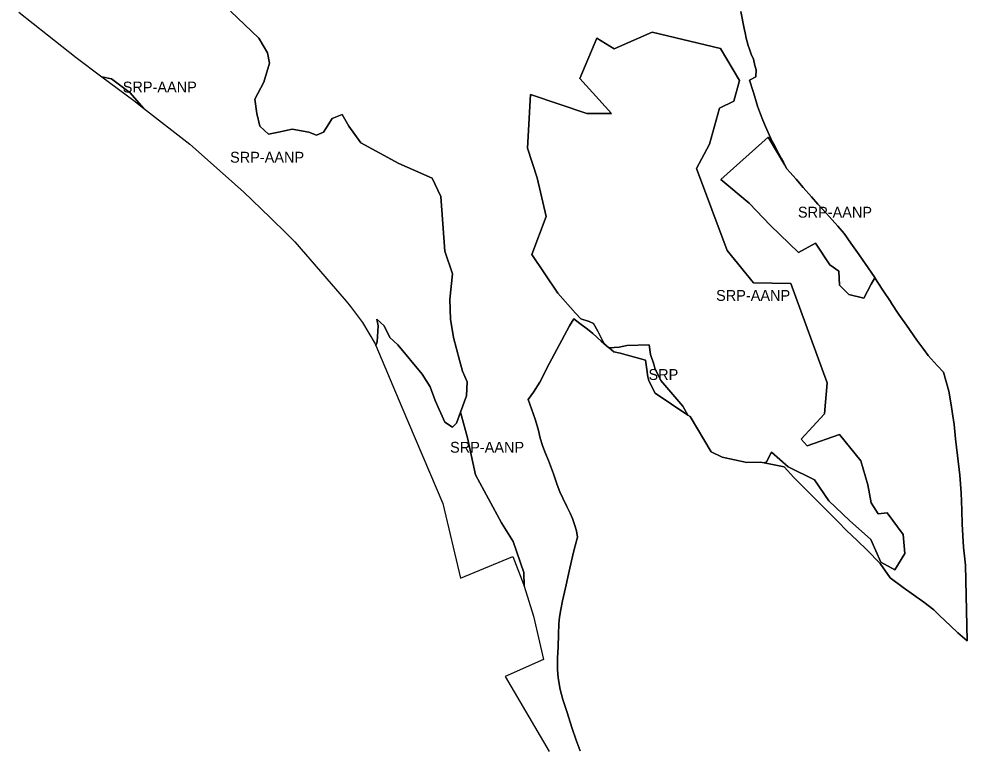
# Model space of a CAD drawing. Extents: x 598968 to 613553, y 4409678 to 4430833.
# Drawn here: x 602325 to 603374, y 4422453 to 4423255 of the extents above; entities that cross this region are included whole.
import ezdxf

# ---------------------------------------------------------------- set-up
doc = ezdxf.new("R2010")
doc.units = 0
doc.layers.add('Sòl Rústic Protegit', color=7, linetype='Continuous')
doc.layers.add('Sòl Rústic Protegit - Alt Nivell de Protecció', color=7, linetype='Continuous')

msp = doc.modelspace()

# ---------------------------------------------------------------- linework, layer by layer
at = {"layer": 'Sòl Rústic Protegit'}
for points in [[(602558.9519, 4423263.8024), (602590.3049, 4423234.0102), (602600.0549, 4423217.5102), (602602.2425, 4423206.0102), (602595.7427, 4423185.0102), (602585.9301, 4423166.5102), (602588.1177, 4423150.5102), (602591.3675, 4423136.5102), (602601.1799, 4423127.5102), (602611.9925, 4423130.0102), (602627.1801, 4423133.0102), (602645.6177, 4423130.0102), (602654.3049, 4423126.5102), (602661.9301, 4423130.0102), (602665.1799, 4423135.0102), (602671.6801, 4423145.0102), (602682.4927, 4423149.5102), (602690.1177, 4423136.5102), (602703.1177, 4423118.0102), (602745.4301, 4423095.0102), (602782.0551, 4423079.0102), (602791.8677, 4423058.5102), (602796.1801, 4422998.0102), (602804.8677, 4422973.0102), (602801.6177, 4422944.5102), (602802.6801, 4422923.0102), (602805.9301, 4422902.5102), (602812.4301, 4422877.5102), (602815.7427, 4422865.5102), (602821.1175, 4422853.5102), (602820.0549, 4422838.0102), (602813.6177, 4422820.01), (602821.4927, 4422791.5098), (602830.1177, 4422750.5098), (602858.8051, 4422697.5098), (602872.0551, 4422677.0098), (602883.6801, 4422642.5098), (602884.0095, 4422627.3514), (602894.5701, 4422594.4702), (602905.4601, 4422546.4102), (602863.0701, 4422527.5802), (602911.7901, 4422444.4302)], [(602946.0431, 4422445.1962), (602941.6681, 4422457.1962), (602936.7931, 4422471.1962), (602931.5431, 4422487.6962), (602926.9807, 4422502.1962), (602923.9807, 4422513.1962), (602921.6057, 4422526.1962), (602920.9181, 4422535.1962), (602921.0433, 4422547.6962), (602921.5433, 4422560.1962), (602921.9183, 4422574.1962), (602922.5433, 4422585.6962), (602923.3559, 4422593.1962), (602924.6059, 4422601.6962), (602926.5435, 4422611.1962), (602929.7937, 4422625.6962), (602933.7937, 4422644.1962), (602938.1689, 4422663.6962), (602940.4189, 4422672.1964), (602943.1065, 4422681.6964), (602942.1689, 4422688.6964), (602939.9189, 4422695.6964), (602937.5439, 4422702.1964), (602935.0439, 4422708.1964), (602931.2939, 4422715.6964), (602926.8565, 4422724.6964), (602923.4815, 4422731.6964), (602920.5439, 4422739.6964), (602916.4815, 4422751.6964), (602910.9815, 4422766.6964), (602906.8565, 4422776.1964), (602904.2939, 4422783.1964), (602901.7939, 4422791.1964), (602899.7939, 4422799.6964), (602896.5439, 4422811.1964), (602893.8565, 4422818.6964), (602888.4815, 4422834.1964), (602894.4815, 4422842.1964), (602901.2941, 4422853.1964), (602912.2319, 4422874.1964), (602925.7947, 4422899.6964), (602934.3573, 4422915.6966), (602938.9823, 4422923.1966), (602945.7323, 4422918.1966), (602954.1075, 4422911.6966), (602959.9201, 4422907.1966), (602969.2951, 4422898.6966), (602975.2829, 4422893.5774), (602971.8833, 4422896.9768), (602965.6095, 4422909.797), (602960.9725, 4422917.9802), (602956.0625, 4422920.4352), (602946.7883, 4422923.1628), (602940.9191, 4422929.5498), (602921.1477, 4422951.804), (602892.4191, 4422994.5498), (602908.6001, 4423036.3634), (602898.5075, 4423079.1886), (602887.5967, 4423112.194), (602890.9641, 4423171.4796), (602953.6075, 4423150.382), (602980.6119, 4423150.382), (602945.7849, 4423189.191), (602964.3397, 4423233.891), (602983.7379, 4423222.0834), (603025.9079, 4423240.6382), (603101.3565, 4423222.5498), (603122.6065, 4423187.0498), (603116.1065, 4423164.0498), (603100.2941, 4423156.5498), (603089.1627, 4423116.6586), (603074.8251, 4423089.6698), (603108.9815, 4422999.0498), (603137.9191, 4422963.0498), (603179.4065, 4422962.3166), (603219.6065, 4422852.5498), (603216.5159, 4422818.0954), (603190.7073, 4422790.04), (603197.3667, 4422782.7146), (603233.3279, 4422795.3676), (603256.7315, 4422766.0498), (603264.3565, 4422739.5498), (603268.0441, 4422719.5498), (603276.0241, 4422707.4002), (603286.1167, 4422708.4912), (603303.5741, 4422684.4874), (603305.4835, 4422663.4838), (603294.5727, 4422645.7536), (603279.0247, 4422653.9368), (603267.8409, 4422679.0318), (603244.1099, 4422700.0354), (603221.4697, 4422721.857), (603205.6489, 4422745.3154), (603176.1895, 4422759.4996), (603157.9139, 4422775.5932), (603152.1857, 4422764.955), (603149.7643, 4422763.9308), (603172.0467, 4422759.6968), (603182.4217, 4422747.6968), (603194.6719, 4422735.6968), (603220.7969, 4422709.6968), (603231.6721, 4422698.6968), (603241.0471, 4422689.1968), (603252.6721, 4422678.1968), (603263.2973, 4422667.6968), (603278.1099, 4422652.6968), (603289.4225, 4422636.6968), (603303.7975, 4422626.1968), (603326.3601, 4422609.6968), (603337.4853, 4422601.1968), (603344.0479, 4422595.1968), (603355.9229, 4422583.6968), (603363.9855, 4422575.6968), (603374.3605, 4422567.1968), (603372.7359, 4422650.6968), (603370.5483, 4422670.6968), (603368.9235, 4422696.197), (603368.4861, 4422711.697), (603367.9235, 4422730.697), (603366.2361, 4422750.197), (603363.7987, 4422772.197), (603361.6737, 4422790.697), (603359.9863, 4422806.197), (603358.3613, 4422818.197), (603356.9239, 4422828.197), (603354.3613, 4422843.197), (603348.4413, 4422864.1356), (603348.4239, 4422864.197), (603341.1113, 4422871.697), (603331.1737, 4422882.697), (603326.6113, 4422889.197), (603318.7987, 4422899.697), (603307.3611, 4422916.197), (603298.6793, 4422928.1892), (603298.6739, 4422928.1972), (603290.4453, 4422941.066), (603290.3611, 4422941.197), (603280.5007, 4422956.1748), (603280.4863, 4422956.1972), (603272.4302, 4422968.796), (603268.1801, 4422961.5098), (603260.0863, 4422946.1094), (603243.5471, 4422950.1324), (603233.2659, 4422960.4136), (603232.3719, 4422976.0588), (603222.5377, 4422983.211), (603206.4301, 4423007.0098), (603187.6711, 4422996.6212), (603156.8275, 4423026.5706), (603133.1361, 4423051.156), (603101.8457, 4423077.5296), (603154.1455, 4423124.4654), (603172.7762, 4423093.3396), (603170.9855, 4423096.697), (603168.4901, 4423101.234), (603165.4855, 4423106.697), (603161.1103, 4423115.197), (603158.6103, 4423119.697), (603155.6103, 4423126.197), (603151.2979, 4423136.197), (603148.2979, 4423143.197), (603145.5479, 4423149.697), (603142.4229, 4423158.697), (603140.1103, 4423166.197), (603137.4229, 4423174.697), (603133.4853, 4423187.197), (603140.6105, 4423191.197), (603141.0479, 4423198.697), (603139.6105, 4423203.697), (603137.7981, 4423210.697), (603135.5481, 4423216.197), (603133.7981, 4423220.697), (603131.9231, 4423225.697), (603129.7981, 4423233.697), (603128.6105, 4423239.697), (603127.4855, 4423244.697), (603123.8605, 4423263.1972)], [(603123.8605, 4423263.1972), (603127.4855, 4423244.697), (603128.6105, 4423239.697), (603129.7981, 4423233.697), (603131.9231, 4423225.697), (603133.7981, 4423220.697), (603135.5481, 4423216.197), (603137.7981, 4423210.697), (603139.6105, 4423203.697), (603141.0479, 4423198.697), (603140.6105, 4423191.197), (603133.4853, 4423187.197), (603137.4229, 4423174.697), (603140.1103, 4423166.197), (603142.4229, 4423158.697), (603145.5479, 4423149.697), (603148.2979, 4423143.197), (603151.2979, 4423136.197), (603155.6103, 4423126.197), (603158.6103, 4423119.697), (603161.1103, 4423115.197), (603165.4855, 4423106.697), (603168.4901, 4423101.234), (603170.9855, 4423096.697), (603172.7762, 4423093.3396), (603174.9855, 4423089.197), (603175.0199, 4423089.1582), (603185.1729, 4423077.697), (603193.1105, 4423068.697), (603202.2357, 4423058.197), (603209.3607, 4423050.197), (603218.5483, 4423040.197), (603225.1733, 4423032.697), (603231.2983, 4423025.697), (603238.4859, 4423017.697), (603245.7983, 4423007.197), (603254.9859, 4422994.197), (603261.4859, 4422984.697), (603272.1735, 4422969.197), (603272.2577, 4422969.0656), (603272.4302, 4422968.796), (603280.4863, 4422956.1972), (603280.5007, 4422956.1748), (603290.3611, 4422941.197), (603290.4453, 4422941.066), (603298.6739, 4422928.1972), (603298.6793, 4422928.1892), (603307.3611, 4422916.197), (603318.7987, 4422899.697), (603326.6113, 4422889.197), (603331.1737, 4422882.697), (603341.1113, 4422871.697), (603348.4239, 4422864.197), (603348.4413, 4422864.1356), (603354.3613, 4422843.197), (603356.9239, 4422828.197), (603358.3613, 4422818.197), (603359.9863, 4422806.197), (603361.6737, 4422790.697), (603363.7987, 4422772.197), (603366.2361, 4422750.197), (603367.9235, 4422730.697), (603368.4861, 4422711.697), (603368.9235, 4422696.197), (603370.5483, 4422670.6968), (603372.7359, 4422650.6968), (603374.3605, 4422567.1968), (603363.9855, 4422575.6968), (603355.9229, 4422583.6968), (603344.0479, 4422595.1968), (603337.4853, 4422601.1968), (603326.3601, 4422609.6968), (603303.7975, 4422626.1968), (603289.4225, 4422636.6968), (603278.1099, 4422652.6968), (603263.2973, 4422667.6968), (603252.6721, 4422678.1968), (603241.0471, 4422689.1968), (603231.6721, 4422698.6968), (603220.7969, 4422709.6968), (603194.6719, 4422735.6968), (603182.4217, 4422747.6968), (603172.0467, 4422759.6968), (603149.7643, 4422763.9308), (603145.7339, 4422764.6966), (603130.4213, 4422764.1966), (603103.4209, 4422770.1966), (603091.1709, 4422776.1966), (603067.9207, 4422815.1966), (603065.4247, 4422816.8634), (603028.9829, 4422841.1966), (603022.0867, 4422854.6162), (603022.0455, 4422854.6966), (603020.9829, 4422859.1966), (603019.4829, 4422869.6966), (603018.2503, 4422877.5854), (603018.2331, 4422877.6966), (602990.4827, 4422885.1966), (602983.3577, 4422886.6966), (602977.9885, 4422891.2662), (602977.4827, 4422891.6966), (602975.2829, 4422893.5774), (602969.2951, 4422898.6966), (602959.9201, 4422907.1966), (602954.1075, 4422911.6966), (602945.7323, 4422918.1966), (602938.9823, 4422923.1966), (602934.3573, 4422915.6966), (602925.7947, 4422899.6964), (602912.2319, 4422874.1964), (602901.2941, 4422853.1964), (602894.4815, 4422842.1964), (602888.4815, 4422834.1964), (602893.8565, 4422818.6964), (602896.5439, 4422811.1964), (602899.7939, 4422799.6964), (602901.7939, 4422791.1964), (602904.2939, 4422783.1964), (602906.8565, 4422776.1964), (602910.9815, 4422766.6964), (602916.4815, 4422751.6964), (602920.5439, 4422739.6964), (602923.4815, 4422731.6964), (602926.8565, 4422724.6964), (602931.2939, 4422715.6964), (602935.0439, 4422708.1964), (602937.5439, 4422702.1964), (602939.9189, 4422695.6964), (602942.1689, 4422688.6964), (602943.1065, 4422681.6964), (602940.4189, 4422672.1964), (602938.1689, 4422663.6962), (602933.7937, 4422644.1962), (602929.7937, 4422625.6962), (602926.5435, 4422611.1962), (602924.6059, 4422601.6962), (602923.3559, 4422593.1962), (602922.5433, 4422585.6962), (602921.9183, 4422574.1962), (602921.5433, 4422560.1962), (602921.0433, 4422547.6962), (602920.9181, 4422535.1962), (602921.6057, 4422526.1962), (602923.9807, 4422513.1962), (602926.9807, 4422502.1962), (602931.5431, 4422487.6962), (602936.7931, 4422471.1962), (602941.6681, 4422457.1962), (602946.0431, 4422445.1962)]]:
    msp.add_lwpolyline(points, dxfattribs=at)
msp.add_lwpolyline([(603065.4247, 4422816.8634), (603059.7159, 4422826.6016), (603035.5441, 4422855.0498), (603028.6065, 4422868.5498), (603027.5441, 4422873.0498), (603023.9827, 4422883.8838), (603022.3461, 4422894.5218), (602997.7967, 4422893.7036), (602989.3407, 4422891.794), (602977.9885, 4422891.2662), (602983.3577, 4422886.6966), (602990.4827, 4422885.1966), (603018.2331, 4422877.6966), (603018.2503, 4422877.5854), (603019.4829, 4422869.6966), (603020.9829, 4422859.1966), (603022.0455, 4422854.6966), (603022.0867, 4422854.6162), (603028.9829, 4422841.1966)], close=True, dxfattribs=at)
at = {"layer": 'Sòl Rústic Protegit - Alt Nivell de Protecció'}
msp.add_lwpolyline([(602324.7501, 4423262.6702), (602388.0701, 4423212.6402), (602416.5919, 4423191.2076), (602427.3051, 4423189.01), (602447.9301, 4423173.51), (602462.6507, 4423156.3444), (602514.0501, 4423116.5302), (602573.4401, 4423063.6902), (602602.7051, 4423035.3092), (602621.7803, 4423016.8102), (602630.2803, 4423008.5702), (602687.1401, 4422942.7602), (602691.6803, 4422936.8202), (602705.2001, 4422919.1302), (602719.0801, 4422895.7402), (602719.9601, 4422893.6438), (602721.3051, 4422898.01), (602722.4301, 4422915.51), (602720.8677, 4422923.01), (602728.9301, 4422915.51), (602735.4301, 4422902.51), (602744.1177, 4422894.51), (602771.2427, 4422862.01), (602779.9301, 4422848.01), (602785.3677, 4422833.01), (602796.1801, 4422809.01), (602804.8677, 4422803.51), (602809.1801, 4422808.01), (602813.6177, 4422820.01), (602820.0549, 4422838.0102), (602821.1175, 4422853.5102), (602815.7427, 4422865.5102), (602812.4301, 4422877.5102), (602805.9301, 4422902.5102), (602802.6801, 4422923.0102), (602801.6177, 4422944.5102), (602804.8677, 4422973.0102), (602796.1801, 4422998.0102), (602791.8677, 4423058.5102), (602782.0551, 4423079.0102), (602745.4301, 4423095.0102), (602703.1177, 4423118.0102), (602690.1177, 4423136.5102), (602682.4927, 4423149.5102), (602671.6801, 4423145.0102), (602665.1799, 4423135.0102), (602661.9301, 4423130.0102), (602654.3049, 4423126.5102), (602645.6177, 4423130.0102), (602627.1801, 4423133.0102), (602611.9925, 4423130.0102), (602601.1799, 4423127.5102), (602591.3675, 4423136.5102), (602588.1177, 4423150.5102), (602585.9301, 4423166.5102), (602595.7427, 4423185.0102), (602602.2425, 4423206.0102), (602600.0549, 4423217.5102), (602590.3049, 4423234.0102), (602558.9519, 4423263.8024)], dxfattribs=at)
for points in [[(603149.7643, 4422763.9308), (603152.1857, 4422764.955), (603157.9139, 4422775.5932), (603176.1895, 4422759.4996), (603205.6489, 4422745.3154), (603221.4697, 4422721.857), (603244.1099, 4422700.0354), (603267.8409, 4422679.0318), (603279.0247, 4422653.9368), (603294.5727, 4422645.7536), (603305.4835, 4422663.4838), (603303.5741, 4422684.4874), (603286.1167, 4422708.4912), (603276.0241, 4422707.4002), (603268.0441, 4422719.5498), (603264.3565, 4422739.5498), (603256.7315, 4422766.0498), (603233.3279, 4422795.3676), (603197.3667, 4422782.7146), (603190.7073, 4422790.04), (603216.5159, 4422818.0954), (603219.6065, 4422852.5498), (603179.4065, 4422962.3166), (603137.9191, 4422963.0498), (603108.9815, 4422999.0498), (603074.8251, 4423089.6698), (603089.1627, 4423116.6586), (603100.2941, 4423156.5498), (603116.1065, 4423164.0498), (603122.6065, 4423187.0498), (603101.3565, 4423222.5498), (603025.9079, 4423240.6382), (602983.7379, 4423222.0834), (602964.3397, 4423233.891), (602945.7849, 4423189.191), (602980.6119, 4423150.382), (602953.6075, 4423150.382), (602890.9641, 4423171.4796), (602887.5967, 4423112.194), (602898.5075, 4423079.1886), (602908.6001, 4423036.3634), (602892.4191, 4422994.5498), (602921.1477, 4422951.804), (602940.9191, 4422929.5498), (602946.7883, 4422923.1628), (602956.0625, 4422920.4352), (602960.9725, 4422917.9802), (602965.6095, 4422909.797), (602971.8833, 4422896.9768), (602975.2829, 4422893.5774), (602977.4827, 4422891.6966), (602977.9885, 4422891.2662), (602989.3407, 4422891.794), (602997.7967, 4422893.7036), (603022.3461, 4422894.5218), (603023.9827, 4422883.8838), (603027.5441, 4422873.0498), (603028.6065, 4422868.5498), (603035.5441, 4422855.0498), (603059.7159, 4422826.6016), (603065.4247, 4422816.8634), (603067.9207, 4422815.1966), (603091.1709, 4422776.1966), (603103.4209, 4422770.1966), (603130.4213, 4422764.1966), (603145.7339, 4422764.6966)], [(602462.6507, 4423156.3444), (602447.9301, 4423173.51), (602427.3051, 4423189.01), (602416.5919, 4423191.2076), (602451.7601, 4423164.7802)], [(603172.7762, 4423093.3396), (603154.1455, 4423124.4654), (603101.8457, 4423077.5296), (603133.1361, 4423051.156), (603156.8275, 4423026.5706), (603187.6711, 4422996.6212), (603206.4301, 4423007.0098), (603222.5377, 4422983.211), (603232.3719, 4422976.0588), (603233.2659, 4422960.4136), (603243.5471, 4422950.1324), (603260.0863, 4422946.1094), (603268.1801, 4422961.5098), (603272.4302, 4422968.796), (603272.2577, 4422969.0656), (603272.1735, 4422969.197), (603261.4859, 4422984.697), (603254.9859, 4422994.197), (603245.7983, 4423007.197), (603238.4859, 4423017.697), (603231.2983, 4423025.697), (603225.1733, 4423032.697), (603218.5483, 4423040.197), (603209.3607, 4423050.197), (603202.2357, 4423058.197), (603193.1105, 4423068.697), (603185.1729, 4423077.697), (603175.0199, 4423089.1582), (603174.9855, 4423089.197)], [(602813.6177, 4422820.01), (602809.1801, 4422808.01), (602804.8677, 4422803.51), (602796.1801, 4422809.01), (602785.3677, 4422833.01), (602779.9301, 4422848.01), (602771.2427, 4422862.01), (602744.1177, 4422894.51), (602735.4301, 4422902.51), (602728.9301, 4422915.51), (602720.8677, 4422923.01), (602722.4301, 4422915.51), (602721.3051, 4422898.01), (602719.9601, 4422893.6438), (602748.4703, 4422825.7202), (602794.1101, 4422719.0402), (602813.7203, 4422636.2502), (602871.4301, 4422660.4502), (602883.3001, 4422629.5602), (602884.0095, 4422627.3514), (602883.6801, 4422642.5098), (602872.0551, 4422677.0098), (602858.8051, 4422697.5098), (602830.1177, 4422750.5098), (602821.4927, 4422791.5098)]]:
    msp.add_lwpolyline(points, close=True, dxfattribs=at)

# ---------------------------------------------------------------- texts
at = {"layer": 'Sòl Rústic Protegit'}
msp.add_text('SRP', height=12, dxfattribs=at).set_placement((603021.7066, 4422855.6926))
at = {"layer": 'Sòl Rústic Protegit - Alt Nivell de Protecció'}
for p in [(602439.6213, 4423173.776), (602558.4388, 4423096.1122), (603187.138, 4423035.2874), (603096.5401, 4422943.1959), (602801.9848, 4422775.1807)]:
    msp.add_text('SRP-AANP', height=12, dxfattribs=at).set_placement(p)

doc.saveas('drawing.dxf')
